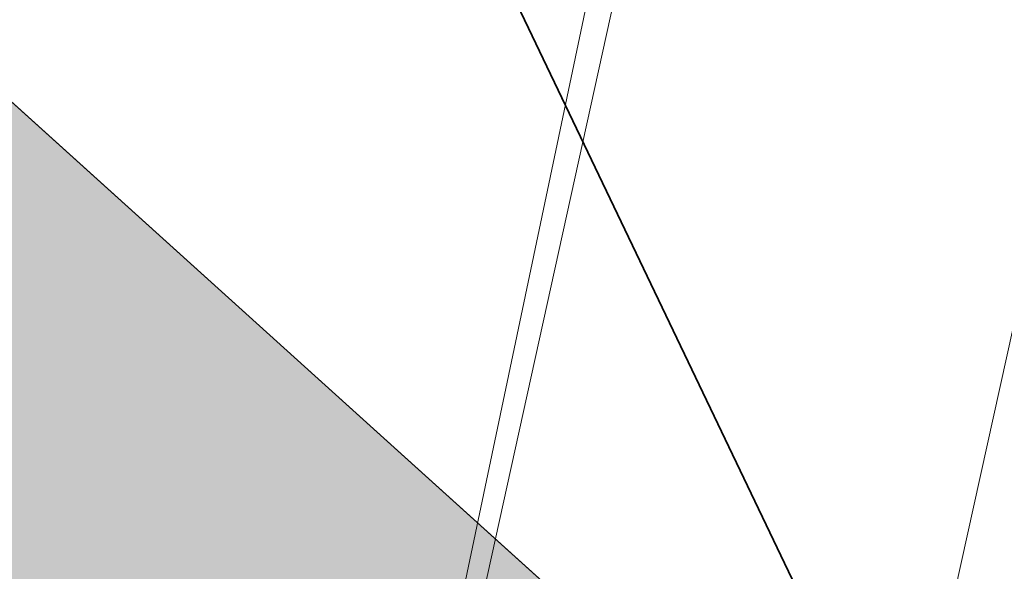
# Model space of a CAD drawing. Header units: metres. Extents: x 250001 to 257773, y 598992 to 609118.
# Tile 339 of 656: x 254907.678 to 254908.748, y 601043.678 to 601044.278. Entities that reach past the tile are written whole.
import ezdxf

# ---------------------------------------------------------------- set-up
doc = ezdxf.new("R2010")
doc.units = ezdxf.units.M
for name, color, linetype, lineweight in [('B-WE-GR-GRAS-GV', 252, 'Continuous', 13), ('B-WE-GW-GRONDWERKLIJN_KRUIN-G', 252, 'Continuous', 18), ('B-WE-GW-TALUD_KRUIN-G', 252, 'Continuous', 18), ('B-WE-VH-VERHARDING_GESLOTEN-GV', 252, 'Continuous', 18), ('N-WE-GW-TALUD_TEEN-G', 90, 'Continuous', 35), ('N-WE-VH-KANTVERHARDING-G', 210, 'Continuous', 35), ('N-WE-VH-VERHARDING_HALFVERHARDING-A', 252, 'Continuous', 18), ('X-XX-AL-REFERENTIE-G', 7, 'Continuous', 18)]:
    doc.layers.add(name, color=color, linetype=linetype, lineweight=lineweight)
doc.layers.add('HULPLIJN', color=220, linetype='Continuous', plot=False)
doc.layers.add('HULPLIJN ARCERING', color=220, linetype='Continuous', plot=False)

# ---------------------------------------------------------------- blocks, each defined once
blk = doc.blocks.new('BS2021-132-Xref-inmeting-2d-20210906')
at = {"layer": 'B-WE-GW-GRONDWERKLIJN_KRUIN-G'}
blk.add_lwpolyline([(254906.0609, 601034.1041), (254907.0301, 601038.2707), (254907.8192, 601042.031), (254908.6083, 601045.7914), (254909.3974, 601049.5517), (254910.0665, 601052.8173), (254910.7355, 601056.083), (254911.4046, 601059.3487), (254912.2736, 601063.2297), (254913.1427, 601067.1108), (254914.0118, 601070.9918), (254914.8671, 601075.1691), (254915.7224, 601079.3463), (254916.7212, 601083.9034), (254917.72, 601088.4604), (254918.6587, 601093.1999), (254919.5974, 601097.9394), (254920.3798, 601101.4315), (254921.1623, 601104.9236), (254921.9448, 601108.4157), (254922.7923, 601112.1531)], dxfattribs=at)
blk = doc.blocks.new('BS2021-132-Xref-BGT-GRIJS-20210617-aangepast')
at = {"layer": 'B-WE-GR-GRAS-GV', "flags": 128}
blk.add_lwpolyline([(254876.737, 600900.841), (254880.372, 600917.285), (254878.494, 600924.105), (254878.581, 600924.498), (254879.655, 600929.381), (254879.762, 600929.867), (254884.3, 600935.132), (254925.551, 601122.578), (254920.515, 601123.706), (254879.26, 600936.241), (254874.723, 600930.976), (254873.455, 600925.214), (254875.333, 600918.394), (254871.697, 600901.949)], dxfattribs=at)
blk.add_lwpolyline([(254925.885, 601121.771), (254925.587, 601121.838), (254925.743, 601122.535), (254925.551, 601122.578), (254884.3, 600935.132), (254879.762, 600929.867), (254879.655, 600929.381), (254883.367, 600928.564)], close=True, dxfattribs=at)
at = {"layer": 'B-WE-GW-TALUD_KRUIN-G', "flags": 128}
blk.add_lwpolyline([(254876.737, 600900.841), (254880.372, 600917.285), (254878.494, 600924.105), (254878.581, 600924.498), (254879.655, 600929.381), (254879.762, 600929.867), (254884.3, 600935.132), (254925.551, 601122.578)], dxfattribs=at)
at = {"layer": 'B-WE-VH-VERHARDING_GESLOTEN-GV', "flags": 128}
blk.add_lwpolyline([(254880.644, 600899.982), (254929.3, 601121.006), (254925.885, 601121.771), (254883.367, 600928.564), (254882.292, 600923.681), (254877.432, 600901.599)], dxfattribs=at)

msp = doc.modelspace()

# ---------------------------------------------------------------- hatches: boundary and pattern name
at = {"layer": 'N-WE-VH-VERHARDING_HALFVERHARDING-A'}
h = msp.add_hatch(dxfattribs=at)
h.set_pattern_fill('AVH-HALFVERHARDING-SO', color=256, pattern_type=2)
h.set_pattern_definition([(50, (254847.808, 601253.6878), (3.5863, -0.31376), [0.375, -4.125]), (355, (254847.808, 601253.688), (-0.693757, 3.76096), [0.3, -3.3]), (100.4514, (254848.107, 601253.6617), (2.892547, 3.4472), [0.3187, -3.50571]), (46.1842, (254847.808, 601254.688), (5.336205, -0.827595), [0.5625, -6.1875]), (96.6356, (254848.253, 601254.619), (4.67331, 4.87059), [0.47805, -5.25856]), (351.1842, (254847.808, 601254.688), (4.67331, 4.87059), [0.45, -4.95]), (21, (254848.308, 601254.4378), (2.984535, -2.013094), [0.375, -4.125]), (326, (254848.308, 601254.438), (1.216577, 3.62575), [0.3, -3.3]), (71.4514, (254848.557, 601254.27), (4.201113, 1.61265), [0.3187, -3.50571]), (37.5, (254847.8081, 601253.6878), (0.060799, 1.664469), [0, -3.26, 0, -3.35, 0, -3.3125]), (7.5, (254847.8081, 601253.6878), (1.315348, 1.972059), [0, -1.91, 0, -3.185, 0, -1.2625]), (327.5, (254846.6931, 601253.6878), (2.669112, -0.112774), [0, -1.25, 0, -3.9, 0, -5.175]), (317.5, (254846.193, 601253.6878), (2.91593, 0.500525), [0, -1.625, 0, -2.59, 0, -3.675])])
edge = h.paths.add_edge_path()
edge.add_line((254940.4527, 601403.4276), (254953.3537, 601350.4374))
edge.add_line((254953.3537, 601350.4374), (254909.7238, 601236.4452))
edge.add_line((254909.7238, 601236.4452), (254860.9424, 601247.384))
edge.add_line((254860.9424, 601247.384), (254858.0979, 601234.699))
edge.add_line((254858.0979, 601234.699), (254835.6552, 601239.7316))
edge.add_line((254835.6552, 601239.7316), (254832.3731, 601225.0951))
edge.add_line((254832.3731, 601225.0951), (254827.9969, 601205.5798))
edge.add_line((254827.9969, 601205.5798), (254825.0696, 601206.2362))
edge.add_line((254825.0696, 601206.2362), (254814.9975, 601161.32))
edge.add_arc((254839.3917, 601155.8498), 25, 167.36094, 205.65948)
edge.add_line((254816.8571, 601145.0242), (254830.6694, 601116.2724))
edge.add_arc((254853.204, 601127.0979), 25, 205.65948, 227.89878)
edge.add_line((254836.4429, 601108.5489), (254908.7268, 601043.2326))
edge.add_line((254908.7268, 601043.2326), (254908.6815, 601043.0241))
edge.add_line((254908.6815, 601043.0241), (254907.6454, 601038.2601))
edge.add_line((254907.6454, 601038.2601), (254907.3876, 601037.1))
edge.add_line((254907.3876, 601037.1), (254905.4545, 601042.1461))
edge.add_line((254905.4545, 601042.1461), (254833.9941, 601106.7183))
edge.add_arc((254850.7552, 601125.2673), 25, 205.65948, 227.89878, ccw=False)
edge.add_line((254828.2206, 601114.4418), (254813.0032, 601146.1186))
edge.add_arc((254835.5378, 601156.9441), 25, 167.36094, 205.65948, ccw=False)
edge.add_line((254811.1436, 601162.4143), (254823.3546, 601216.8691))
edge.add_arc((254798.9604, 601222.3393), 25, 347.36094, 437.36094)
edge.add_line((254804.4306, 601246.7335), (254797.6003, 601248.2652))
edge.add_line((254797.6003, 601248.2652), (254798.9131, 601254.1198))
edge.add_line((254798.9131, 601254.1198), (254820.38, 601249.306))
edge.add_arc((254822.5681, 601259.0637), 10, 257.36094, 347.36094)
edge.add_line((254832.3258, 601256.8756), (254837.5772, 601280.294))
edge.add_line((254837.5772, 601280.294), (254866.8502, 601273.7298))
edge.add_line((254866.8502, 601273.7298), (254862.0364, 601252.2629))
edge.add_line((254862.0364, 601252.2629), (254885.5077, 601246.9996))
edge.add_arc((254890.9779, 601271.3938), 25, 257.36094, 339.05591)
edge.add_line((254914.3261, 601262.4574), (254945.3412, 601343.4908))
edge.add_arc((254921.993, 601352.4272), 25, 339.05591, 373.68306)
edge.add_line((254946.2835, 601358.341), (254935.7235, 601401.7153))
edge.add_line((254935.7235, 601401.7153), (254940.4527, 601403.4276))

# ---------------------------------------------------------------- linework, layer by layer
at = {"layer": 'HULPLIJN', "flags": 128}
msp.add_lwpolyline([(254908.7268, 601043.2326), (254884.9978, 601064.6743)], dxfattribs=at)
at = {"layer": 'HULPLIJN ARCERING', "flags": 128}
msp.add_lwpolyline([(254830.6694, 601116.2724, 0.097343), (254836.4429, 601108.5489), (254908.7268, 601043.2326), (254908.6815, 601043.0241), (254907.6454, 601038.2601), (254907.3876, 601037.1), (254905.4545, 601042.1461), (254833.9941, 601106.7183, -0.097343), (254828.2206, 601114.4418)], format="xyb", dxfattribs=at)
at = {"layer": 'N-WE-GW-TALUD_TEEN-G', "flags": 128}
msp.add_lwpolyline([(254908.7268, 601043.2326), (254904.7515, 601051.5419), (254884.9978, 601064.6743)], dxfattribs=at)
at = {"layer": 'N-WE-VH-KANTVERHARDING-G', "flags": 128}
msp.add_lwpolyline([(254940.4527, 601403.4276), (254953.3537, 601350.4374), (254909.7238, 601236.4452), (254860.9424, 601247.384), (254858.0979, 601234.699), (254835.6552, 601239.7316), (254827.9969, 601205.5798), (254825.0696, 601206.2362), (254814.9975, 601161.32, 0.168682), (254816.8571, 601145.0242), (254830.6694, 601116.2724, 0.097343), (254836.4429, 601108.5489), (254908.7268, 601043.2326)], format="xyb", dxfattribs=at)

# ---------------------------------------------------------------- block references
at = {"layer": 'X-XX-AL-REFERENTIE-G'}
for name in ['BS2021-132-Xref-BGT-GRIJS-20210617-aangepast', 'BS2021-132-Xref-inmeting-2d-20210906']:
    msp.add_blockref(name, (0, 0), dxfattribs=at)

doc.saveas('drawing.dxf')
